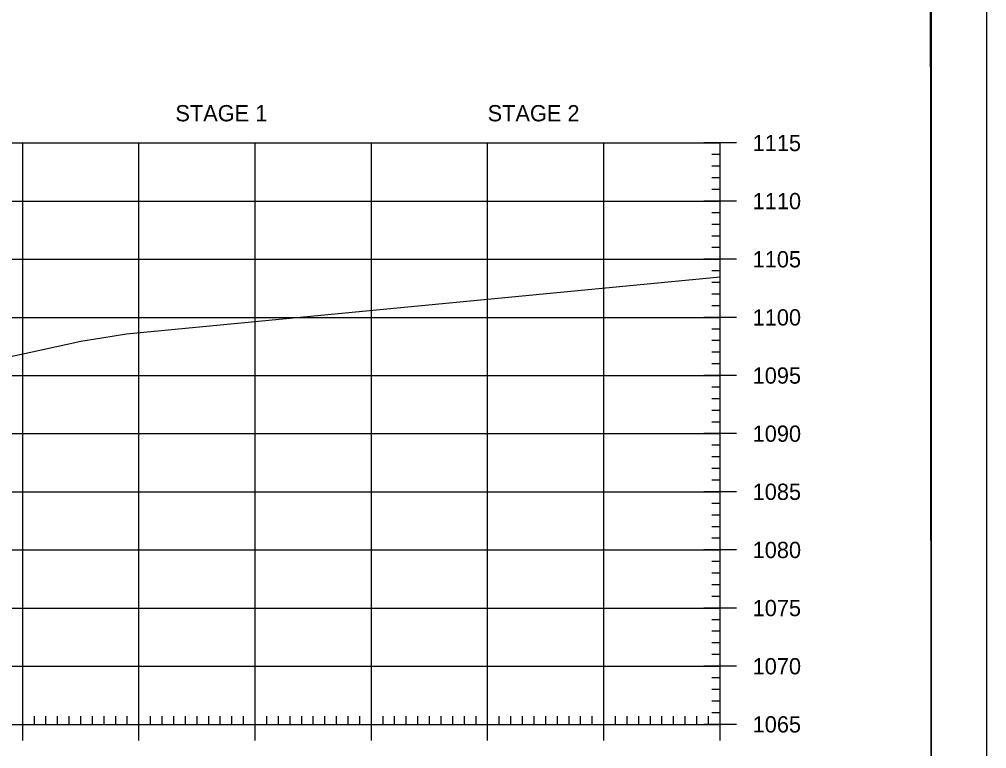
# Model space of a CAD drawing. Extents: x 1322838 to 1324533, y 339903 to 351025.
# Drawn here: x 1323783.4 to 1323866.6, y 343907.6 to 343970.4 of the extents above; entities that cross this region are included whole.
import ezdxf

# ---------------------------------------------------------------- set-up
doc = ezdxf.new("R2010")
doc.units = 0
for name, color, linetype in [('R_Axis', 7, 'Continuous'), ('R_Axis Annot', 7, 'Continuous'), ('R_Border', 7, 'Continuous'), ('R_Exist Surface', 7, 'Continuous'), ('R_Grid', 7, 'Continuous'), ('R_No Plot', 7, 'Continuous')]:
    doc.layers.add(name, color=color, linetype=linetype)

msp = doc.modelspace()

# ---------------------------------------------------------------- linework, layer by layer
at = {"layer": 'R_Axis'}
for p, q in [((1323845.115, 343959.719), (1323842.315, 343959.719)), ((1323843.715, 343909.719), (1323843.715, 343959.719)), ((1323843.715, 343958.719), (1323843.015, 343958.719)), ((1323843.715, 343957.719), (1323843.015, 343957.719)), ((1323843.715, 343956.719), (1323843.015, 343956.719)), ((1323843.715, 343955.719), (1323843.015, 343955.719)), ((1323845.115, 343954.719), (1323842.315, 343954.719)), ((1323843.715, 343953.719), (1323843.015, 343953.719)), ((1323843.715, 343952.719), (1323843.015, 343952.719)), ((1323843.715, 343951.719), (1323843.015, 343951.719)), ((1323843.715, 343950.719), (1323843.015, 343950.719)), ((1323845.115, 343949.719), (1323842.315, 343949.719)), ((1323843.715, 343948.719), (1323843.015, 343948.719)), ((1323843.715, 343947.719), (1323843.015, 343947.719)), ((1323843.715, 343946.719), (1323843.015, 343946.719)), ((1323843.715, 343945.719), (1323843.015, 343945.719)), ((1323845.115, 343944.719), (1323842.315, 343944.719)), ((1323843.715, 343943.719), (1323843.015, 343943.719)), ((1323843.715, 343942.719), (1323843.015, 343942.719)), ((1323843.715, 343941.719), (1323843.015, 343941.719)), ((1323843.715, 343940.719), (1323843.015, 343940.719)), ((1323845.115, 343939.719), (1323842.315, 343939.719)), ((1323843.715, 343938.719), (1323843.015, 343938.719)), ((1323843.715, 343937.719), (1323843.015, 343937.719)), ((1323843.715, 343936.719), (1323843.015, 343936.719)), ((1323843.715, 343935.719), (1323843.015, 343935.719)), ((1323845.115, 343934.719), (1323842.315, 343934.719)), ((1323843.715, 343933.719), (1323843.015, 343933.719)), ((1323843.715, 343932.719), (1323843.015, 343932.719)), ((1323843.715, 343931.719), (1323843.015, 343931.719)), ((1323843.715, 343930.719), (1323843.015, 343930.719)), ((1323845.115, 343929.719), (1323842.315, 343929.719)), ((1323843.715, 343928.719), (1323843.015, 343928.719)), ((1323843.715, 343927.719), (1323843.015, 343927.719)), ((1323843.715, 343926.719), (1323843.015, 343926.719)), ((1323843.715, 343925.719), (1323843.015, 343925.719)), ((1323845.115, 343924.719), (1323842.315, 343924.719)), ((1323843.715, 343923.719), (1323843.015, 343923.719)), ((1323843.715, 343922.719), (1323843.015, 343922.719)), ((1323843.715, 343921.719), (1323843.015, 343921.719)), ((1323843.715, 343920.719), (1323843.015, 343920.719)), ((1323845.115, 343919.719), (1323842.315, 343919.719)), ((1323843.715, 343918.719), (1323843.015, 343918.719)), ((1323843.715, 343917.719), (1323843.015, 343917.719)), ((1323843.715, 343916.719), (1323843.015, 343916.719)), ((1323843.715, 343915.719), (1323843.015, 343915.719)), ((1323845.115, 343914.719), (1323842.315, 343914.719)), ((1323843.715, 343913.719), (1323843.015, 343913.719)), ((1323843.715, 343912.719), (1323843.015, 343912.719)), ((1323843.715, 343911.719), (1323843.015, 343911.719)), ((1323783.715, 343908.319), (1323783.715, 343911.119)), ((1323793.715, 343908.319), (1323793.715, 343911.119)), ((1323803.715, 343908.319), (1323803.715, 343911.119)), ((1323813.715, 343908.319), (1323813.715, 343911.119)), ((1323823.715, 343908.319), (1323823.715, 343911.119)), ((1323833.715, 343908.319), (1323833.715, 343911.119)), ((1323843.715, 343910.719), (1323843.015, 343910.719)), ((1323843.715, 343908.319), (1323843.715, 343911.119)), ((1323784.715, 343909.719), (1323784.715, 343910.419)), ((1323785.715, 343909.719), (1323785.715, 343910.419)), ((1323786.715, 343909.719), (1323786.715, 343910.419)), ((1323787.715, 343909.719), (1323787.715, 343910.419)), ((1323788.715, 343909.719), (1323788.715, 343910.419)), ((1323789.715, 343909.719), (1323789.715, 343910.419)), ((1323790.715, 343909.719), (1323790.715, 343910.419)), ((1323791.715, 343909.719), (1323791.715, 343910.419)), ((1323792.715, 343909.719), (1323792.715, 343910.419)), ((1323794.715, 343909.719), (1323794.715, 343910.419)), ((1323795.715, 343909.719), (1323795.715, 343910.419)), ((1323796.715, 343909.719), (1323796.715, 343910.419)), ((1323797.715, 343909.719), (1323797.715, 343910.419)), ((1323798.715, 343909.719), (1323798.715, 343910.419)), ((1323799.715, 343909.719), (1323799.715, 343910.419)), ((1323800.715, 343909.719), (1323800.715, 343910.419)), ((1323801.715, 343909.719), (1323801.715, 343910.419)), ((1323802.715, 343909.719), (1323802.715, 343910.419)), ((1323804.715, 343909.719), (1323804.715, 343910.419)), ((1323805.715, 343909.719), (1323805.715, 343910.419)), ((1323806.715, 343909.719), (1323806.715, 343910.419)), ((1323807.715, 343909.719), (1323807.715, 343910.419)), ((1323808.715, 343909.719), (1323808.715, 343910.419)), ((1323809.715, 343909.719), (1323809.715, 343910.419)), ((1323810.715, 343909.719), (1323810.715, 343910.419)), ((1323811.715, 343909.719), (1323811.715, 343910.419)), ((1323812.715, 343909.719), (1323812.715, 343910.419)), ((1323814.715, 343909.719), (1323814.715, 343910.419)), ((1323815.715, 343909.719), (1323815.715, 343910.419)), ((1323816.715, 343909.719), (1323816.715, 343910.419)), ((1323817.715, 343909.719), (1323817.715, 343910.419)), ((1323818.715, 343909.719), (1323818.715, 343910.419)), ((1323819.715, 343909.719), (1323819.715, 343910.419)), ((1323820.715, 343909.719), (1323820.715, 343910.419)), ((1323821.715, 343909.719), (1323821.715, 343910.419)), ((1323822.715, 343909.719), (1323822.715, 343910.419)), ((1323824.715, 343909.719), (1323824.715, 343910.419)), ((1323825.715, 343909.719), (1323825.715, 343910.419)), ((1323826.715, 343909.719), (1323826.715, 343910.419)), ((1323827.715, 343909.719), (1323827.715, 343910.419)), ((1323828.715, 343909.719), (1323828.715, 343910.419)), ((1323829.715, 343909.719), (1323829.715, 343910.419)), ((1323830.715, 343909.719), (1323830.715, 343910.419)), ((1323831.715, 343909.719), (1323831.715, 343910.419)), ((1323832.715, 343909.719), (1323832.715, 343910.419)), ((1323834.715, 343909.719), (1323834.715, 343910.419)), ((1323835.715, 343909.719), (1323835.715, 343910.419)), ((1323836.715, 343909.719), (1323836.715, 343910.419)), ((1323837.715, 343909.719), (1323837.715, 343910.419)), ((1323838.715, 343909.719), (1323838.715, 343910.419)), ((1323839.715, 343909.719), (1323839.715, 343910.419)), ((1323840.715, 343909.719), (1323840.715, 343910.419)), ((1323841.715, 343909.719), (1323841.715, 343910.419)), ((1323842.715, 343909.719), (1323842.715, 343910.419)), ((1323563.715, 343909.719), (1323843.715, 343909.719)), ((1323845.115, 343909.719), (1323842.315, 343909.719))]:
    msp.add_line(p, q, dxfattribs=at)
at = {"layer": 'R_Border'}
msp.add_line((1323861.895, 343823.719), (1323861.895, 344029.179), dxfattribs=at)
at = {"layer": 'R_Exist Surface'}
msp.add_lwpolyline([(1323779.019, 343940.578), (1323784.28, 343941.698), (1323788.725, 343942.672), (1323790.509, 343942.968), (1323792.632, 343943.312), (1323843.715, 343948.197)], dxfattribs=at)
at = {"layer": 'R_Grid'}
for p, q in [((1323563.715, 343959.719), (1323843.715, 343959.719)), ((1323783.715, 343909.719), (1323783.715, 343959.719)), ((1323793.715, 343909.719), (1323793.715, 343959.719)), ((1323803.715, 343909.719), (1323803.715, 343959.719)), ((1323813.715, 343909.719), (1323813.715, 343959.719)), ((1323823.715, 343909.719), (1323823.715, 343959.719)), ((1323833.715, 343909.719), (1323833.715, 343959.719)), ((1323843.715, 343909.719), (1323843.715, 343959.719)), ((1323563.715, 343954.719), (1323843.715, 343954.719)), ((1323563.715, 343949.719), (1323843.715, 343949.719)), ((1323563.715, 343944.719), (1323843.715, 343944.719)), ((1323563.715, 343939.719), (1323843.715, 343939.719)), ((1323563.715, 343934.719), (1323843.715, 343934.719)), ((1323563.715, 343929.719), (1323843.715, 343929.719)), ((1323563.715, 343924.719), (1323843.715, 343924.719)), ((1323563.715, 343919.719), (1323843.715, 343919.719)), ((1323563.715, 343914.719), (1323843.715, 343914.719)), ((1323563.715, 343909.719), (1323843.715, 343909.719))]:
    msp.add_line(p, q, dxfattribs=at)
at = {"layer": 'R_No Plot'}
for points in [[(1323533.308, 344033.074), (1323866.648, 344033.074), (1323866.648, 343819.736), (1323533.308, 343819.736)], [(1323779.635, 344029.179), (1323799.255, 344029.179), (1323799.255, 344019.299), (1323815.368, 344019.299), (1323838.567, 344019.299), (1323838.567, 343986.629), (1323861.775, 343986.629), (1323861.895, 343823.719), (1323545.715, 343823.719), (1323545.715, 344029.179)]]:
    msp.add_lwpolyline(points, close=True, dxfattribs=at)

# ---------------------------------------------------------------- texts
at = {"layer": 'R_Axis Annot'}
for s, p in [('STAGE 1', (1323796.852, 343961.58)), ('STAGE 2', (1323823.715, 343961.58)), ('1115', (1323846.515, 343959.019)), ('1110', (1323846.515, 343954.019)), ('1105', (1323846.515, 343949.019)), ('1100', (1323846.515, 343944.019)), ('1095', (1323846.515, 343939.019)), ('1090', (1323846.515, 343934.019)), ('1085', (1323846.515, 343929.019)), ('1080', (1323846.515, 343924.019)), ('1075', (1323846.515, 343919.019)), ('1070', (1323846.515, 343914.019)), ('1065', (1323846.515, 343909.019))]:
    msp.add_text(s, height=1.4, dxfattribs=at).set_placement(p)

doc.saveas('drawing.dxf')
